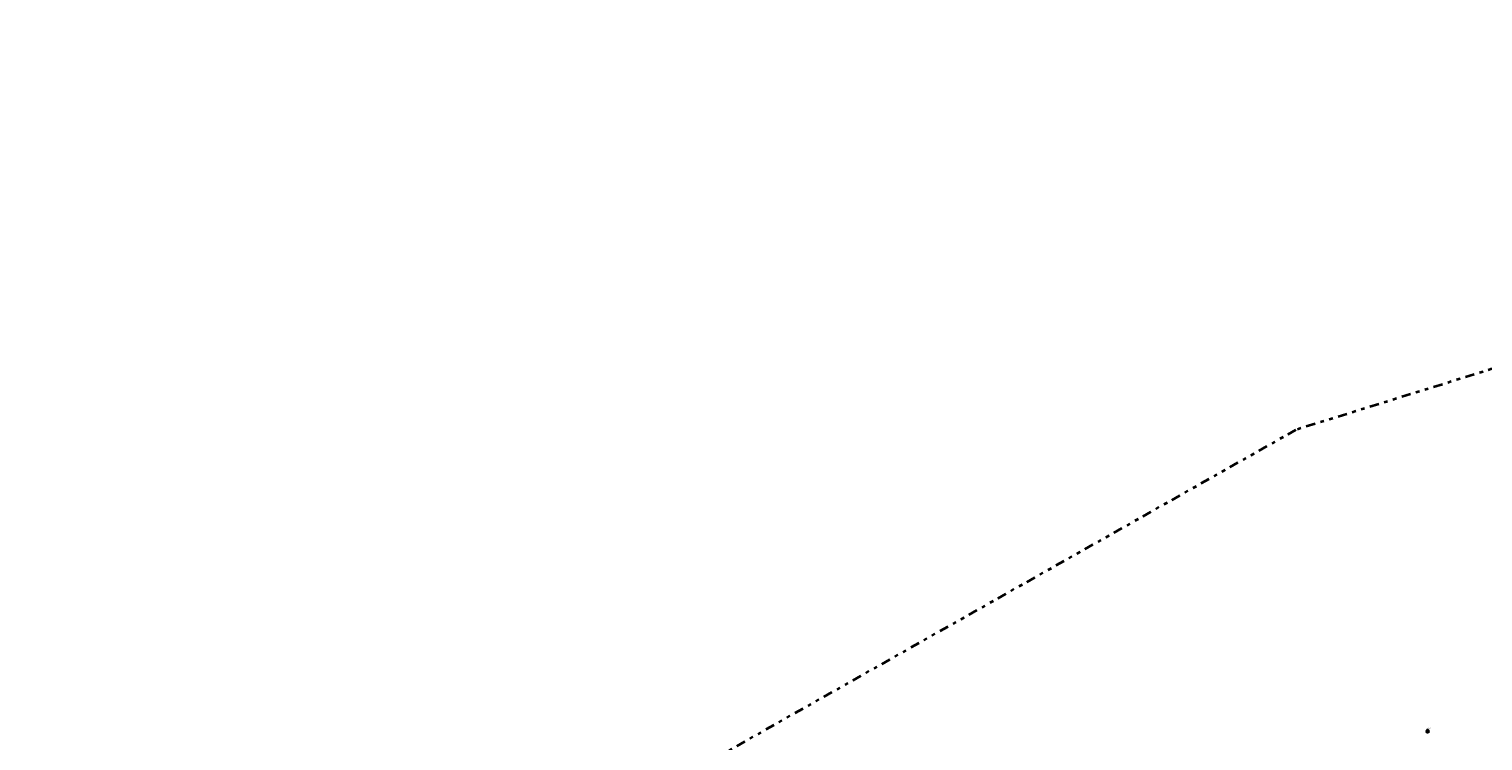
# Model space of a CAD drawing. Header units: metres. Extents: x 169249 to 194689, y 406250 to 412203.
# Tile 406 of 442: x 192035 to 192428, y 412010 to 412203. Entities that reach past the tile are written whole.
import ezdxf

# ---------------------------------------------------------------- set-up
doc = ezdxf.new("R2010")
doc.units = ezdxf.units.M
doc.linetypes.add('BGT_NLCS_N264$0$AL-TEKENBLADGRENS', pattern=[11.5, 2.5, -1.5, 1, -1.5, 1, -1.5, 2.5])
doc.layers.get('0').update_dxf_attribs({"linetype": 'CONTINUOUS'})
for name, color, linetype, lineweight in [('BGT_NLCS_N264$0$B-WE-VW-BEWEGWIJZERING_DRAAGCONSTRUCTIE-S', 252, 'CONTINUOUS', 25), ('BGT_NLCS_N264$0$B-WE-VW-VERKEERSTEKEN_BORD-S', 252, 'CONTINUOUS', 25), ('BGT_NLCS_N264$0$X-XX-AL-TEKENBLADGRENS-G', 252, 'BGT_NLCS_N264$0$AL-TEKENBLADGRENS', 35), ('X-XX-AL-REFERENTIE-G', 7, 'CONTINUOUS', 18)]:
    doc.layers.add(name, color=color, linetype=linetype, lineweight=lineweight)
doc.styles.add('BGT_NLCS_N264$0$NLCS-ISO', font='NLCS-ISO.ttf')

# ---------------------------------------------------------------- blocks, each defined once
blk = doc.blocks.new('BGT_NLCS_N264$0$SIE-WEG_STRAATNAAMBORD_PAAL-SO')
blk.add_line((-0.3, 0), (0.3, 0))
for radius in [0.2, 0.0745]:
    blk.add_circle((0, 0), radius)
at = {"style": 'BGT_NLCS_N264$0$NLCS-ISO'}
blk.add_attdef('STRAATNAAMBORD', (0.28, 0.29), '', height=0.35, dxfattribs=at)
blk = doc.blocks.new('BGT_NLCS_N264$0$SIE-WEG_WEGWIJZER-SO')
for q in [(-0.29, -0.29), (0, 0.41), (0.29, -0.29)]:
    blk.add_line((0, 0), q)
blk.add_circle((0, 0), 0.413)
blk = doc.blocks.new('BGT_NLCS_N264')
at = {"layer": 'BGT_NLCS_N264$0$X-XX-AL-TEKENBLADGRENS-G'}
blk.add_polyline3d([(193288.77, 411909.29, 0), (192854.73, 412202.67, 0), (192726.93, 412196.68, 0), (192653.66, 412143.59, 0), (192459.76, 412120.08, 0), (192377.22, 412094.45, 0), (192177.48, 411981.55, 0), (191911.91, 411939.98, 0), (191671.42, 411993.05, 0), (191101.65, 411962.5, 0), (190130.85, 411743.35, 0)], dxfattribs=at)
at = {"layer": 'BGT_NLCS_N264$0$B-WE-VW-BEWEGWIJZERING_DRAAGCONSTRUCTIE-S', "color": 7}
blk.add_blockref('BGT_NLCS_N264$0$SIE-WEG_WEGWIJZER-SO', (192412.8, 412013.02, 11.98), dxfattribs=at)
at = {"layer": 'BGT_NLCS_N264$0$B-WE-VW-VERKEERSTEKEN_BORD-S', "color": 7}
blk.add_blockref('BGT_NLCS_N264$0$SIE-WEG_STRAATNAAMBORD_PAAL-SO', (192412.78, 412013.44, 12.06), dxfattribs=at).add_auto_attribs({'STRAATNAAMBORD': 'SN1'})

msp = doc.modelspace()

# ---------------------------------------------------------------- block references
at = {"layer": 'X-XX-AL-REFERENTIE-G'}
msp.add_blockref('BGT_NLCS_N264', (0, 0), dxfattribs=at)

doc.saveas('drawing.dxf')
